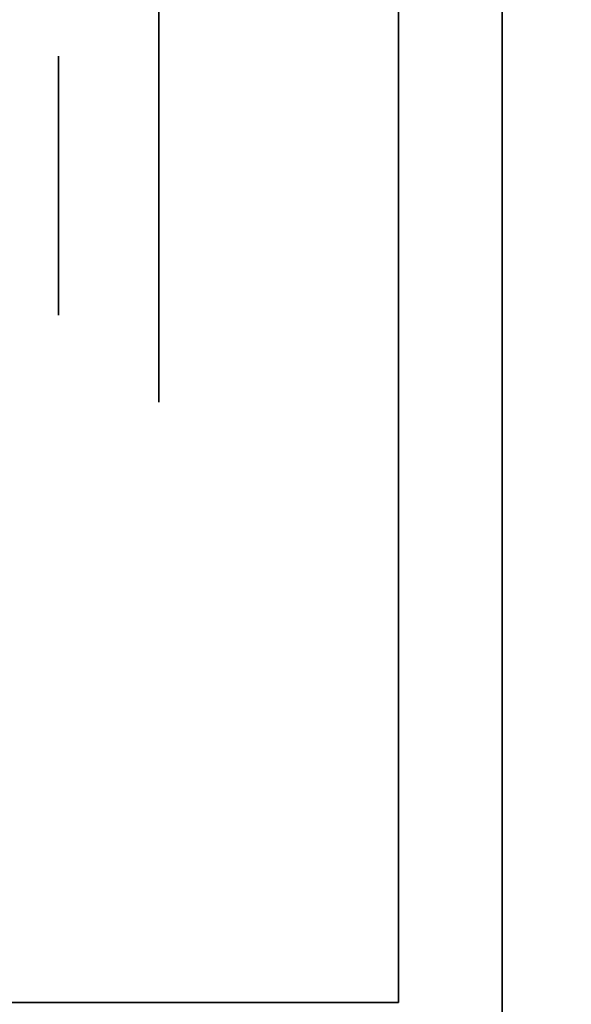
# Model space of a CAD drawing. Extents: x -1299 to -1246.9, y 2743.7 to 2747.9.
# Tile 189 of 1056: x -1293.0331 to -1292.999, y 2744.8428 to 2744.9037. Entities that reach past the tile are written whole.
import ezdxf

# ---------------------------------------------------------------- set-up
doc = ezdxf.new("R2010")
doc.units = 0
doc.header["$LTSCALE"] = 150
doc.header["$MEASUREMENT"] = 0
doc.layers.add('3DFACE_BOLT', color=7, linetype='CONTINUOUS')
doc.layers.add('3DFACE_SHAPE', color=7, linetype='CONTINUOUS')

msp = doc.modelspace()

# ---------------------------------------------------------------- linework, layer by layer
at = {"layer": '3DFACE_BOLT', "color": 1}
for points, invisible_edges in [([(-1293.009719, 2744.906824, 0.138), (-1293.009719, 2744.900136, 0.126417), (-1293.024519, 2744.906824, 0.138)], 14), ([(-1293.024519, 2744.906824, 0.138), (-1293.009719, 2744.900136, 0.126417), (-1293.024519, 2744.900136, 0.126417)], 3), ([(-1293.009719, 2744.900136, 0.149583), (-1293.009719, 2744.906824, 0.138), (-1293.024519, 2744.900136, 0.149583)], 14), ([(-1293.024519, 2744.900136, 0.149583), (-1293.009719, 2744.906824, 0.138), (-1293.024519, 2744.906824, 0.138)], 3), ([(-1293.024519, 2744.906824, 0.138), (-1293.024519, 2744.900136, 0.126417), (-1293.024519, 2744.900136, 0.149583)], 2), ([(-1293.009719, 2744.906824, 0.068), (-1293.009719, 2744.900136, 0.056417), (-1293.024519, 2744.906824, 0.068)], 14), ([(-1293.024519, 2744.906824, 0.068), (-1293.009719, 2744.900136, 0.056417), (-1293.024519, 2744.900136, 0.056417)], 3), ([(-1293.009719, 2744.900136, 0.079583), (-1293.009719, 2744.906824, 0.068), (-1293.024519, 2744.900136, 0.079583)], 14), ([(-1293.024519, 2744.900136, 0.079583), (-1293.009719, 2744.906824, 0.068), (-1293.024519, 2744.906824, 0.068)], 3), ([(-1293.024519, 2744.906824, 0.068), (-1293.024519, 2744.900136, 0.056417), (-1293.024519, 2744.900136, 0.079583)], 2), ([(-1293.009719, 2744.906824, 0.138), (-1293.009719, 2744.900136, 0.149583), (-1293.009719, 2744.900136, 0.126417)], 2), ([(-1293.009719, 2744.906824, 0.068), (-1293.009719, 2744.900136, 0.079583), (-1293.009719, 2744.900136, 0.056417)], 2), ([(-1292.980719, 2744.901449, 0.138), (-1292.980719, 2744.901057, 0.135528), (-1293.030719, 2744.901449, 0.138)], 14), ([(-1293.030719, 2744.901449, 0.138), (-1292.980719, 2744.901057, 0.135528), (-1293.030719, 2744.901057, 0.135528)], 3), ([(-1292.980719, 2744.901057, 0.140472), (-1292.980719, 2744.901449, 0.138), (-1293.030719, 2744.901057, 0.140472)], 14), ([(-1293.030719, 2744.901057, 0.140472), (-1292.980719, 2744.901449, 0.138), (-1293.030719, 2744.901449, 0.138)], 3), ([(-1293.030719, 2744.901449, 0.138), (-1293.030719, 2744.901057, 0.135528), (-1293.030719, 2744.901057, 0.140472)], 2), ([(-1292.980719, 2744.901449, 0.068), (-1292.980719, 2744.901057, 0.065528), (-1293.030719, 2744.901449, 0.068)], 14), ([(-1293.030719, 2744.901449, 0.068), (-1292.980719, 2744.901057, 0.065528), (-1293.030719, 2744.901057, 0.065528)], 3), ([(-1292.980719, 2744.901057, 0.070472), (-1292.980719, 2744.901449, 0.068), (-1293.030719, 2744.901057, 0.070472)], 14), ([(-1293.030719, 2744.901057, 0.070472), (-1292.980719, 2744.901449, 0.068), (-1293.030719, 2744.901449, 0.068)], 3), ([(-1293.030719, 2744.901449, 0.068), (-1293.030719, 2744.901057, 0.065528), (-1293.030719, 2744.901057, 0.070472)], 2), ([(-1292.980719, 2744.901057, 0.135528), (-1292.980719, 2744.899921, 0.133298), (-1293.030719, 2744.901057, 0.135528)], 14), ([(-1293.030719, 2744.901057, 0.135528), (-1292.980719, 2744.899921, 0.133298), (-1293.030719, 2744.899921, 0.133298)], 3), ([(-1292.980719, 2744.899921, 0.142702), (-1292.980719, 2744.901057, 0.140472), (-1293.030719, 2744.899921, 0.142702)], 14), ([(-1293.030719, 2744.899921, 0.142702), (-1292.980719, 2744.901057, 0.140472), (-1293.030719, 2744.901057, 0.140472)], 3), ([(-1293.030719, 2744.901057, 0.135528), (-1293.030719, 2744.899921, 0.133298), (-1293.030719, 2744.901057, 0.140472)], 14), ([(-1293.030719, 2744.901057, 0.140472), (-1293.030719, 2744.899921, 0.133298), (-1293.030719, 2744.899921, 0.142702)], 3), ([(-1292.980719, 2744.901057, 0.065528), (-1292.980719, 2744.899921, 0.063298), (-1293.030719, 2744.901057, 0.065528)], 14), ([(-1293.030719, 2744.901057, 0.065528), (-1292.980719, 2744.899921, 0.063298), (-1293.030719, 2744.899921, 0.063298)], 3), ([(-1292.980719, 2744.899921, 0.072702), (-1292.980719, 2744.901057, 0.070472), (-1293.030719, 2744.899921, 0.072702)], 14), ([(-1293.030719, 2744.899921, 0.072702), (-1292.980719, 2744.901057, 0.070472), (-1293.030719, 2744.901057, 0.070472)], 3), ([(-1293.030719, 2744.901057, 0.065528), (-1293.030719, 2744.899921, 0.063298), (-1293.030719, 2744.901057, 0.070472)], 14), ([(-1293.030719, 2744.901057, 0.070472), (-1293.030719, 2744.899921, 0.063298), (-1293.030719, 2744.899921, 0.072702)], 3), ([(-1292.980719, 2744.899921, 0.133298), (-1292.980719, 2744.898151, 0.131528), (-1293.030719, 2744.899921, 0.133298)], 14), ([(-1293.030719, 2744.899921, 0.133298), (-1292.980719, 2744.898151, 0.131528), (-1293.030719, 2744.898151, 0.131528)], 3), ([(-1292.980719, 2744.898151, 0.144472), (-1292.980719, 2744.899921, 0.142702), (-1293.030719, 2744.898151, 0.144472)], 14), ([(-1293.030719, 2744.898151, 0.144472), (-1292.980719, 2744.899921, 0.142702), (-1293.030719, 2744.899921, 0.142702)], 3), ([(-1293.030719, 2744.899921, 0.133298), (-1293.030719, 2744.898151, 0.131528), (-1293.030719, 2744.899921, 0.142702)], 14), ([(-1293.030719, 2744.899921, 0.142702), (-1293.030719, 2744.898151, 0.131528), (-1293.030719, 2744.898151, 0.144472)], 3), ([(-1292.980719, 2744.899921, 0.063298), (-1292.980719, 2744.898151, 0.061528), (-1293.030719, 2744.899921, 0.063298)], 14), ([(-1293.030719, 2744.899921, 0.063298), (-1292.980719, 2744.898151, 0.061528), (-1293.030719, 2744.898151, 0.061528)], 3), ([(-1292.980719, 2744.898151, 0.074472), (-1292.980719, 2744.899921, 0.072702), (-1293.030719, 2744.898151, 0.074472)], 14), ([(-1293.030719, 2744.898151, 0.074472), (-1292.980719, 2744.899921, 0.072702), (-1293.030719, 2744.899921, 0.072702)], 3), ([(-1293.030719, 2744.899921, 0.063298), (-1293.030719, 2744.898151, 0.061528), (-1293.030719, 2744.899921, 0.072702)], 14), ([(-1293.030719, 2744.899921, 0.072702), (-1293.030719, 2744.898151, 0.061528), (-1293.030719, 2744.898151, 0.074472)], 3), ([(-1293.009719, 2744.900136, 0.126417), (-1293.009719, 2744.886761, 0.126417), (-1293.024519, 2744.900136, 0.126417)], 14), ([(-1293.024519, 2744.900136, 0.126417), (-1293.009719, 2744.886761, 0.126417), (-1293.024519, 2744.886761, 0.126417)], 3), ([(-1293.009719, 2744.886761, 0.149583), (-1293.009719, 2744.900136, 0.149583), (-1293.024519, 2744.886761, 0.149583)], 14), ([(-1293.024519, 2744.886761, 0.149583), (-1293.009719, 2744.900136, 0.149583), (-1293.024519, 2744.900136, 0.149583)], 3), ([(-1293.024519, 2744.900136, 0.126417), (-1293.024519, 2744.886761, 0.126417), (-1293.024519, 2744.900136, 0.149583)], 14), ([(-1293.024519, 2744.900136, 0.149583), (-1293.024519, 2744.886761, 0.126417), (-1293.024519, 2744.886761, 0.149583)], 3), ([(-1293.009719, 2744.900136, 0.056417), (-1293.009719, 2744.886761, 0.056417), (-1293.024519, 2744.900136, 0.056417)], 14), ([(-1293.024519, 2744.900136, 0.056417), (-1293.009719, 2744.886761, 0.056417), (-1293.024519, 2744.886761, 0.056417)], 3), ([(-1293.009719, 2744.886761, 0.079583), (-1293.009719, 2744.900136, 0.079583), (-1293.024519, 2744.886761, 0.079583)], 14), ([(-1293.024519, 2744.886761, 0.079583), (-1293.009719, 2744.900136, 0.079583), (-1293.024519, 2744.900136, 0.079583)], 3), ([(-1293.024519, 2744.900136, 0.056417), (-1293.024519, 2744.886761, 0.056417), (-1293.024519, 2744.900136, 0.079583)], 14), ([(-1293.024519, 2744.900136, 0.079583), (-1293.024519, 2744.886761, 0.056417), (-1293.024519, 2744.886761, 0.079583)], 3), ([(-1293.009719, 2744.900136, 0.149583), (-1293.009719, 2744.886761, 0.149583), (-1293.009719, 2744.900136, 0.126417)], 14), ([(-1293.009719, 2744.900136, 0.126417), (-1293.009719, 2744.886761, 0.149583), (-1293.009719, 2744.886761, 0.126417)], 3), ([(-1293.009719, 2744.900136, 0.079583), (-1293.009719, 2744.886761, 0.079583), (-1293.009719, 2744.900136, 0.056417)], 14), ([(-1293.009719, 2744.900136, 0.056417), (-1293.009719, 2744.886761, 0.079583), (-1293.009719, 2744.886761, 0.056417)], 3), ([(-1292.980719, 2744.898151, 0.131528), (-1292.980719, 2744.895921, 0.130392), (-1293.030719, 2744.898151, 0.131528)], 14), ([(-1293.030719, 2744.898151, 0.131528), (-1292.980719, 2744.895921, 0.130392), (-1293.030719, 2744.895921, 0.130392)], 3), ([(-1292.980719, 2744.895921, 0.145608), (-1292.980719, 2744.898151, 0.144472), (-1293.030719, 2744.895921, 0.145608)], 14), ([(-1293.030719, 2744.895921, 0.145608), (-1292.980719, 2744.898151, 0.144472), (-1293.030719, 2744.898151, 0.144472)], 3), ([(-1293.030719, 2744.898151, 0.131528), (-1293.030719, 2744.895921, 0.130392), (-1293.030719, 2744.898151, 0.144472)], 14), ([(-1293.030719, 2744.898151, 0.144472), (-1293.030719, 2744.895921, 0.130392), (-1293.030719, 2744.895921, 0.145608)], 3), ([(-1292.980719, 2744.898151, 0.061528), (-1292.980719, 2744.895921, 0.060392), (-1293.030719, 2744.898151, 0.061528)], 14), ([(-1293.030719, 2744.898151, 0.061528), (-1292.980719, 2744.895921, 0.060392), (-1293.030719, 2744.895921, 0.060392)], 3), ([(-1292.980719, 2744.895921, 0.075608), (-1292.980719, 2744.898151, 0.074472), (-1293.030719, 2744.895921, 0.075608)], 14), ([(-1293.030719, 2744.895921, 0.075608), (-1292.980719, 2744.898151, 0.074472), (-1293.030719, 2744.898151, 0.074472)], 3), ([(-1293.030719, 2744.898151, 0.061528), (-1293.030719, 2744.895921, 0.060392), (-1293.030719, 2744.898151, 0.074472)], 14), ([(-1293.030719, 2744.898151, 0.074472), (-1293.030719, 2744.895921, 0.060392), (-1293.030719, 2744.895921, 0.075608)], 3), ([(-1292.980719, 2744.895921, 0.130392), (-1292.980719, 2744.893449, 0.13), (-1293.030719, 2744.895921, 0.130392)], 14), ([(-1293.030719, 2744.895921, 0.130392), (-1292.980719, 2744.893449, 0.13), (-1293.030719, 2744.893449, 0.13)], 3), ([(-1292.980719, 2744.893449, 0.146), (-1292.980719, 2744.895921, 0.145608), (-1293.030719, 2744.893449, 0.146)], 14), ([(-1293.030719, 2744.893449, 0.146), (-1292.980719, 2744.895921, 0.145608), (-1293.030719, 2744.895921, 0.145608)], 3), ([(-1293.030719, 2744.895921, 0.130392), (-1293.030719, 2744.893449, 0.13), (-1293.030719, 2744.895921, 0.145608)], 14), ([(-1293.030719, 2744.895921, 0.145608), (-1293.030719, 2744.893449, 0.13), (-1293.030719, 2744.893449, 0.146)], 3), ([(-1292.980719, 2744.895921, 0.060392), (-1292.980719, 2744.893449, 0.06), (-1293.030719, 2744.895921, 0.060392)], 14), ([(-1293.030719, 2744.895921, 0.060392), (-1292.980719, 2744.893449, 0.06), (-1293.030719, 2744.893449, 0.06)], 3), ([(-1292.980719, 2744.893449, 0.076), (-1292.980719, 2744.895921, 0.075608), (-1293.030719, 2744.893449, 0.076)], 14), ([(-1293.030719, 2744.893449, 0.076), (-1292.980719, 2744.895921, 0.075608), (-1293.030719, 2744.895921, 0.075608)], 3), ([(-1293.030719, 2744.895921, 0.060392), (-1293.030719, 2744.893449, 0.06), (-1293.030719, 2744.895921, 0.075608)], 14), ([(-1293.030719, 2744.895921, 0.075608), (-1293.030719, 2744.893449, 0.06), (-1293.030719, 2744.893449, 0.076)], 3), ([(-1292.980719, 2744.893449, 0.13), (-1292.980719, 2744.890976, 0.130392), (-1293.030719, 2744.893449, 0.13)], 14), ([(-1293.030719, 2744.893449, 0.13), (-1292.980719, 2744.890976, 0.130392), (-1293.030719, 2744.890976, 0.130392)], 3), ([(-1292.980719, 2744.890976, 0.145608), (-1292.980719, 2744.893449, 0.146), (-1293.030719, 2744.890976, 0.145608)], 14), ([(-1293.030719, 2744.890976, 0.145608), (-1292.980719, 2744.893449, 0.146), (-1293.030719, 2744.893449, 0.146)], 3), ([(-1293.030719, 2744.893449, 0.13), (-1293.030719, 2744.890976, 0.130392), (-1293.030719, 2744.893449, 0.146)], 14), ([(-1293.030719, 2744.893449, 0.146), (-1293.030719, 2744.890976, 0.130392), (-1293.030719, 2744.890976, 0.145608)], 3), ([(-1292.980719, 2744.893449, 0.06), (-1292.980719, 2744.890976, 0.060392), (-1293.030719, 2744.893449, 0.06)], 14), ([(-1293.030719, 2744.893449, 0.06), (-1292.980719, 2744.890976, 0.060392), (-1293.030719, 2744.890976, 0.060392)], 3), ([(-1292.980719, 2744.890976, 0.075608), (-1292.980719, 2744.893449, 0.076), (-1293.030719, 2744.890976, 0.075608)], 14), ([(-1293.030719, 2744.890976, 0.075608), (-1292.980719, 2744.893449, 0.076), (-1293.030719, 2744.893449, 0.076)], 3), ([(-1293.030719, 2744.893449, 0.06), (-1293.030719, 2744.890976, 0.060392), (-1293.030719, 2744.893449, 0.076)], 14), ([(-1293.030719, 2744.893449, 0.076), (-1293.030719, 2744.890976, 0.060392), (-1293.030719, 2744.890976, 0.075608)], 3), ([(-1292.980719, 2744.890976, 0.130392), (-1292.980719, 2744.888746, 0.131528), (-1293.030719, 2744.890976, 0.130392)], 14), ([(-1293.030719, 2744.890976, 0.130392), (-1292.980719, 2744.888746, 0.131528), (-1293.030719, 2744.888746, 0.131528)], 3), ([(-1292.980719, 2744.888746, 0.144472), (-1292.980719, 2744.890976, 0.145608), (-1293.030719, 2744.888746, 0.144472)], 14), ([(-1293.030719, 2744.888746, 0.144472), (-1292.980719, 2744.890976, 0.145608), (-1293.030719, 2744.890976, 0.145608)], 3), ([(-1293.030719, 2744.890976, 0.130392), (-1293.030719, 2744.888746, 0.131528), (-1293.030719, 2744.890976, 0.145608)], 14), ([(-1293.030719, 2744.890976, 0.145608), (-1293.030719, 2744.888746, 0.131528), (-1293.030719, 2744.888746, 0.144472)], 3), ([(-1292.980719, 2744.890976, 0.060392), (-1292.980719, 2744.888746, 0.061528), (-1293.030719, 2744.890976, 0.060392)], 14), ([(-1293.030719, 2744.890976, 0.060392), (-1292.980719, 2744.888746, 0.061528), (-1293.030719, 2744.888746, 0.061528)], 3), ([(-1292.980719, 2744.888746, 0.074472), (-1292.980719, 2744.890976, 0.075608), (-1293.030719, 2744.888746, 0.074472)], 14), ([(-1293.030719, 2744.888746, 0.074472), (-1292.980719, 2744.890976, 0.075608), (-1293.030719, 2744.890976, 0.075608)], 3), ([(-1293.030719, 2744.890976, 0.060392), (-1293.030719, 2744.888746, 0.061528), (-1293.030719, 2744.890976, 0.075608)], 14), ([(-1293.030719, 2744.890976, 0.075608), (-1293.030719, 2744.888746, 0.061528), (-1293.030719, 2744.888746, 0.074472)], 3), ([(-1292.980719, 2744.888746, 0.131528), (-1292.980719, 2744.886976, 0.133298), (-1293.030719, 2744.888746, 0.131528)], 14), ([(-1293.030719, 2744.888746, 0.131528), (-1292.980719, 2744.886976, 0.133298), (-1293.030719, 2744.886976, 0.133298)], 3), ([(-1292.980719, 2744.886976, 0.142702), (-1292.980719, 2744.888746, 0.144472), (-1293.030719, 2744.886976, 0.142702)], 14), ([(-1293.030719, 2744.886976, 0.142702), (-1292.980719, 2744.888746, 0.144472), (-1293.030719, 2744.888746, 0.144472)], 3), ([(-1293.030719, 2744.888746, 0.131528), (-1293.030719, 2744.886976, 0.133298), (-1293.030719, 2744.888746, 0.144472)], 14), ([(-1293.030719, 2744.888746, 0.144472), (-1293.030719, 2744.886976, 0.133298), (-1293.030719, 2744.886976, 0.142702)], 3), ([(-1292.980719, 2744.888746, 0.061528), (-1292.980719, 2744.886976, 0.063298), (-1293.030719, 2744.888746, 0.061528)], 14), ([(-1293.030719, 2744.888746, 0.061528), (-1292.980719, 2744.886976, 0.063298), (-1293.030719, 2744.886976, 0.063298)], 3), ([(-1292.980719, 2744.886976, 0.072702), (-1292.980719, 2744.888746, 0.074472), (-1293.030719, 2744.886976, 0.072702)], 14), ([(-1293.030719, 2744.886976, 0.072702), (-1292.980719, 2744.888746, 0.074472), (-1293.030719, 2744.888746, 0.074472)], 3), ([(-1293.030719, 2744.888746, 0.061528), (-1293.030719, 2744.886976, 0.063298), (-1293.030719, 2744.888746, 0.074472)], 14), ([(-1293.030719, 2744.888746, 0.074472), (-1293.030719, 2744.886976, 0.063298), (-1293.030719, 2744.886976, 0.072702)], 3), ([(-1292.980719, 2744.886976, 0.133298), (-1292.980719, 2744.88584, 0.135528), (-1293.030719, 2744.886976, 0.133298)], 14), ([(-1293.030719, 2744.886976, 0.133298), (-1292.980719, 2744.88584, 0.135528), (-1293.030719, 2744.88584, 0.135528)], 3), ([(-1292.980719, 2744.88584, 0.140472), (-1292.980719, 2744.886976, 0.142702), (-1293.030719, 2744.88584, 0.140472)], 14), ([(-1293.030719, 2744.88584, 0.140472), (-1292.980719, 2744.886976, 0.142702), (-1293.030719, 2744.886976, 0.142702)], 3), ([(-1293.030719, 2744.886976, 0.133298), (-1293.030719, 2744.88584, 0.135528), (-1293.030719, 2744.886976, 0.142702)], 14), ([(-1293.030719, 2744.886976, 0.142702), (-1293.030719, 2744.88584, 0.135528), (-1293.030719, 2744.88584, 0.140472)], 3), ([(-1292.980719, 2744.886976, 0.063298), (-1292.980719, 2744.88584, 0.065528), (-1293.030719, 2744.886976, 0.063298)], 14), ([(-1293.030719, 2744.886976, 0.063298), (-1292.980719, 2744.88584, 0.065528), (-1293.030719, 2744.88584, 0.065528)], 3), ([(-1292.980719, 2744.88584, 0.070472), (-1292.980719, 2744.886976, 0.072702), (-1293.030719, 2744.88584, 0.070472)], 14), ([(-1293.030719, 2744.88584, 0.070472), (-1292.980719, 2744.886976, 0.072702), (-1293.030719, 2744.886976, 0.072702)], 3), ([(-1293.030719, 2744.886976, 0.063298), (-1293.030719, 2744.88584, 0.065528), (-1293.030719, 2744.886976, 0.072702)], 14), ([(-1293.030719, 2744.886976, 0.072702), (-1293.030719, 2744.88584, 0.065528), (-1293.030719, 2744.88584, 0.070472)], 3), ([(-1293.009719, 2744.886761, 0.126417), (-1293.009719, 2744.880074, 0.138), (-1293.024519, 2744.886761, 0.126417)], 14), ([(-1293.024519, 2744.886761, 0.126417), (-1293.009719, 2744.880074, 0.138), (-1293.024519, 2744.880074, 0.138)], 3), ([(-1293.009719, 2744.880074, 0.138), (-1293.009719, 2744.886761, 0.149583), (-1293.024519, 2744.880074, 0.138)], 14), ([(-1293.024519, 2744.880074, 0.138), (-1293.009719, 2744.886761, 0.149583), (-1293.024519, 2744.886761, 0.149583)], 3), ([(-1293.024519, 2744.886761, 0.126417), (-1293.024519, 2744.880074, 0.138), (-1293.024519, 2744.886761, 0.149583)], 12), ([(-1293.009719, 2744.886761, 0.056417), (-1293.009719, 2744.880074, 0.068), (-1293.024519, 2744.886761, 0.056417)], 14), ([(-1293.024519, 2744.886761, 0.056417), (-1293.009719, 2744.880074, 0.068), (-1293.024519, 2744.880074, 0.068)], 3), ([(-1293.009719, 2744.880074, 0.068), (-1293.009719, 2744.886761, 0.079583), (-1293.024519, 2744.880074, 0.068)], 14), ([(-1293.024519, 2744.880074, 0.068), (-1293.009719, 2744.886761, 0.079583), (-1293.024519, 2744.886761, 0.079583)], 3), ([(-1293.024519, 2744.886761, 0.056417), (-1293.024519, 2744.880074, 0.068), (-1293.024519, 2744.886761, 0.079583)], 12), ([(-1293.009719, 2744.886761, 0.149583), (-1293.009719, 2744.880074, 0.138), (-1293.009719, 2744.886761, 0.126417)], 12), ([(-1293.009719, 2744.886761, 0.079583), (-1293.009719, 2744.880074, 0.068), (-1293.009719, 2744.886761, 0.056417)], 12), ([(-1292.980719, 2744.88584, 0.135528), (-1292.980719, 2744.885449, 0.138), (-1293.030719, 2744.88584, 0.135528)], 14), ([(-1293.030719, 2744.88584, 0.135528), (-1292.980719, 2744.885449, 0.138), (-1293.030719, 2744.885449, 0.138)], 3), ([(-1292.980719, 2744.885449, 0.138), (-1292.980719, 2744.88584, 0.140472), (-1293.030719, 2744.885449, 0.138)], 14), ([(-1293.030719, 2744.885449, 0.138), (-1292.980719, 2744.88584, 0.140472), (-1293.030719, 2744.88584, 0.140472)], 3), ([(-1293.030719, 2744.88584, 0.135528), (-1293.030719, 2744.885449, 0.138), (-1293.030719, 2744.88584, 0.140472)], 12), ([(-1292.980719, 2744.88584, 0.065528), (-1292.980719, 2744.885449, 0.068), (-1293.030719, 2744.88584, 0.065528)], 14), ([(-1293.030719, 2744.88584, 0.065528), (-1292.980719, 2744.885449, 0.068), (-1293.030719, 2744.885449, 0.068)], 3), ([(-1292.980719, 2744.885449, 0.068), (-1292.980719, 2744.88584, 0.070472), (-1293.030719, 2744.885449, 0.068)], 14), ([(-1293.030719, 2744.885449, 0.068), (-1292.980719, 2744.88584, 0.070472), (-1293.030719, 2744.88584, 0.070472)], 3), ([(-1293.030719, 2744.88584, 0.065528), (-1293.030719, 2744.885449, 0.068), (-1293.030719, 2744.88584, 0.070472)], 12)]:
    msp.add_3dface(points, dxfattribs=dict(at, invisible_edges=invisible_edges))
at = {"layer": '3DFACE_SHAPE', "color": 13}
for points, invisible_edges in [([(-1293.009719, 2744.893449, 0.033), (-1293.009719, 2744.899459, 0.06199), (-1293.009719, 2744.925549, 0.033)], 15), ([(-1293.009719, 2744.899459, 0.06199), (-1293.009719, 2744.901949, 0.068), (-1293.009719, 2744.925549, 0.033)], 14), ([(-1293.009719, 2744.925549, 0.033), (-1293.009719, 2744.901949, 0.068), (-1293.009719, 2744.899459, 0.07401)], 13), ([(-1293.009719, 2744.899459, 0.07401), (-1293.009719, 2744.901949, 0.138), (-1293.009719, 2744.925549, 0.033)], 15), ([(-1293.009719, 2744.901949, 0.138), (-1293.009719, 2744.925549, 0.173), (-1293.009719, 2744.925549, 0.033)], 13), ([(-1293.009719, 2744.901949, 0.138), (-1293.009719, 2744.899459, 0.14401), (-1293.009719, 2744.925549, 0.173)], 14), ([(-1293.009719, 2744.899459, 0.14401), (-1293.009719, 2744.893449, 0.1465), (-1293.009719, 2744.925549, 0.173)], 14), ([(-1293.009719, 2744.925549, 0.173), (-1293.009719, 2744.893449, 0.1465), (-1293.009719, 2744.887438, 0.14401)], 13), ([(-1293.009719, 2744.925549, 0.173), (-1293.009719, 2744.887438, 0.14401), (-1293.009719, 2744.842949, 0.173)], 3), ([(-1293.003319, 2744.836549, 0.033), (-1293.009719, 2744.893449, 0.033), (-1293.003319, 2744.925549, 0.033)], 3), ([(-1293.009719, 2744.893449, 0.033), (-1293.009719, 2744.925549, 0.033), (-1293.003319, 2744.925549, 0.033)], 12), ([(-1293.009719, 2744.925549, 0.173), (-1293.009719, 2744.842949, 0.173), (-1293.003319, 2744.925549, 0.173)], 2), ([(-1293.003319, 2744.925549, 0.173), (-1293.009719, 2744.842949, 0.173), (-1293.003319, 2744.836549, 0.173)], 3), ([(-1293.003319, 2744.901949, 0.068), (-1293.003319, 2744.899459, 0.06199), (-1293.003319, 2744.925549, 0.068)], 14), ([(-1293.003319, 2744.899459, 0.06199), (-1293.003319, 2744.893449, 0.0595), (-1293.003319, 2744.925549, 0.068)], 14), ([(-1293.003319, 2744.925549, 0.068), (-1293.003319, 2744.893449, 0.0595), (-1293.003319, 2744.925549, 0.033)], 15), ([(-1293.003319, 2744.893449, 0.0595), (-1293.003319, 2744.887438, 0.06199), (-1293.003319, 2744.925549, 0.033)], 14), ([(-1293.003319, 2744.925549, 0.033), (-1293.003319, 2744.887438, 0.06199), (-1293.003319, 2744.836549, 0.033)], 3), ([(-1293.003319, 2744.836549, 0.173), (-1293.003319, 2744.899459, 0.14401), (-1293.003319, 2744.925549, 0.173)], 3), ([(-1293.003319, 2744.899459, 0.14401), (-1293.003319, 2744.925549, 0.138), (-1293.003319, 2744.925549, 0.173)], 13), ([(-1293.003319, 2744.899459, 0.14401), (-1293.003319, 2744.901949, 0.138), (-1293.003319, 2744.925549, 0.138)], 14), ([(-1293.003319, 2744.901949, 0.068), (-1293.003319, 2744.925549, 0.068), (-1293.003319, 2744.899459, 0.13199)], 15), ([(-1293.003319, 2744.899459, 0.13199), (-1293.003319, 2744.925549, 0.068), (-1293.003319, 2744.901949, 0.138)], 3), ([(-1293.003319, 2744.925549, 0.068), (-1293.003319, 2744.925549, 0.138), (-1293.003319, 2744.901949, 0.138)], 14), ([(-1293.009719, 2744.899459, 0.13199), (-1293.009719, 2744.901949, 0.138), (-1293.009719, 2744.899459, 0.07401)], 14), ([(-1293.009719, 2744.899459, 0.13199), (-1293.003319, 2744.899459, 0.13199), (-1293.009719, 2744.901949, 0.138)], 3), ([(-1293.003319, 2744.899459, 0.13199), (-1293.003319, 2744.901949, 0.138), (-1293.009719, 2744.901949, 0.138)], 14), ([(-1293.009719, 2744.901949, 0.138), (-1293.003319, 2744.901949, 0.138), (-1293.009719, 2744.899459, 0.14401)], 3), ([(-1293.003319, 2744.901949, 0.138), (-1293.003319, 2744.899459, 0.14401), (-1293.009719, 2744.899459, 0.14401)], 14), ([(-1293.009719, 2744.899459, 0.06199), (-1293.003319, 2744.899459, 0.06199), (-1293.009719, 2744.901949, 0.068)], 3), ([(-1293.003319, 2744.899459, 0.06199), (-1293.003319, 2744.901949, 0.068), (-1293.009719, 2744.901949, 0.068)], 14), ([(-1293.009719, 2744.901949, 0.068), (-1293.003319, 2744.901949, 0.068), (-1293.009719, 2744.899459, 0.07401)], 3), ([(-1293.003319, 2744.901949, 0.068), (-1293.003319, 2744.899459, 0.07401), (-1293.009719, 2744.899459, 0.07401)], 14), ([(-1293.003319, 2744.899459, 0.07401), (-1293.003319, 2744.901949, 0.068), (-1293.003319, 2744.899459, 0.13199)], 14), ([(-1293.009719, 2744.893449, 0.0595), (-1293.009719, 2744.899459, 0.06199), (-1293.009719, 2744.893449, 0.033)], 14), ([(-1293.009719, 2744.893449, 0.1295), (-1293.009719, 2744.899459, 0.13199), (-1293.009719, 2744.893449, 0.0765)], 14), ([(-1293.009719, 2744.893449, 0.0765), (-1293.009719, 2744.899459, 0.13199), (-1293.009719, 2744.899459, 0.07401)], 3), ([(-1293.009719, 2744.899459, 0.14401), (-1293.003319, 2744.899459, 0.14401), (-1293.009719, 2744.893449, 0.1465)], 3), ([(-1293.003319, 2744.899459, 0.14401), (-1293.003319, 2744.893449, 0.1465), (-1293.009719, 2744.893449, 0.1465)], 14), ([(-1293.009719, 2744.893449, 0.1295), (-1293.003319, 2744.893449, 0.1295), (-1293.009719, 2744.899459, 0.13199)], 3), ([(-1293.003319, 2744.893449, 0.1295), (-1293.003319, 2744.899459, 0.13199), (-1293.009719, 2744.899459, 0.13199)], 14), ([(-1293.009719, 2744.899459, 0.07401), (-1293.003319, 2744.899459, 0.07401), (-1293.009719, 2744.893449, 0.0765)], 3), ([(-1293.003319, 2744.899459, 0.07401), (-1293.003319, 2744.893449, 0.0765), (-1293.009719, 2744.893449, 0.0765)], 14), ([(-1293.009719, 2744.893449, 0.0595), (-1293.003319, 2744.893449, 0.0595), (-1293.009719, 2744.899459, 0.06199)], 3), ([(-1293.003319, 2744.893449, 0.0595), (-1293.003319, 2744.899459, 0.06199), (-1293.009719, 2744.899459, 0.06199)], 14), ([(-1293.003319, 2744.893449, 0.1465), (-1293.003319, 2744.899459, 0.14401), (-1293.003319, 2744.836549, 0.173)], 14), ([(-1293.003319, 2744.899459, 0.13199), (-1293.003319, 2744.893449, 0.1295), (-1293.003319, 2744.899459, 0.07401)], 14), ([(-1293.003319, 2744.893449, 0.1295), (-1293.003319, 2744.893449, 0.0765), (-1293.003319, 2744.899459, 0.07401)], 13), ([(-1293.009719, 2744.842949, 0.033), (-1293.009719, 2744.887438, 0.06199), (-1293.009719, 2744.893449, 0.033)], 3), ([(-1293.009719, 2744.887438, 0.06199), (-1293.009719, 2744.893449, 0.0595), (-1293.009719, 2744.893449, 0.033)], 14), ([(-1293.009719, 2744.887438, 0.13199), (-1293.009719, 2744.893449, 0.1295), (-1293.009719, 2744.887438, 0.07401)], 14), ([(-1293.009719, 2744.887438, 0.07401), (-1293.009719, 2744.893449, 0.1295), (-1293.009719, 2744.893449, 0.0765)], 3), ([(-1293.009719, 2744.893449, 0.1465), (-1293.003319, 2744.893449, 0.1465), (-1293.009719, 2744.887438, 0.14401)], 3), ([(-1293.003319, 2744.893449, 0.1465), (-1293.003319, 2744.887438, 0.14401), (-1293.009719, 2744.887438, 0.14401)], 14), ([(-1293.009719, 2744.887438, 0.13199), (-1293.003319, 2744.887438, 0.13199), (-1293.009719, 2744.893449, 0.1295)], 3), ([(-1293.003319, 2744.887438, 0.13199), (-1293.003319, 2744.893449, 0.1295), (-1293.009719, 2744.893449, 0.1295)], 14), ([(-1293.009719, 2744.893449, 0.0765), (-1293.003319, 2744.893449, 0.0765), (-1293.009719, 2744.887438, 0.07401)], 3), ([(-1293.003319, 2744.893449, 0.0765), (-1293.003319, 2744.887438, 0.07401), (-1293.009719, 2744.887438, 0.07401)], 14), ([(-1293.009719, 2744.887438, 0.06199), (-1293.003319, 2744.887438, 0.06199), (-1293.009719, 2744.893449, 0.0595)], 3), ([(-1293.003319, 2744.887438, 0.06199), (-1293.003319, 2744.893449, 0.0595), (-1293.009719, 2744.893449, 0.0595)], 14), ([(-1293.009719, 2744.842949, 0.033), (-1293.009719, 2744.893449, 0.033), (-1293.003319, 2744.836549, 0.033)], 14), ([(-1293.003319, 2744.893449, 0.1295), (-1293.003319, 2744.887438, 0.13199), (-1293.003319, 2744.893449, 0.0765)], 14), ([(-1293.003319, 2744.887438, 0.13199), (-1293.003319, 2744.884949, 0.138), (-1293.003319, 2744.893449, 0.0765)], 14), ([(-1293.003319, 2744.893449, 0.0765), (-1293.003319, 2744.884949, 0.138), (-1293.003319, 2744.887438, 0.07401)], 3), ([(-1293.003319, 2744.893449, 0.1465), (-1293.003319, 2744.836549, 0.138), (-1293.003319, 2744.887438, 0.14401)], 3), ([(-1293.003319, 2744.836549, 0.138), (-1293.003319, 2744.893449, 0.1465), (-1293.003319, 2744.836549, 0.173)], 3), ([(-1293.009719, 2744.887438, 0.14401), (-1293.009719, 2744.884949, 0.138), (-1293.009719, 2744.842949, 0.173)], 14), ([(-1293.009719, 2744.842949, 0.173), (-1293.009719, 2744.884949, 0.138), (-1293.009719, 2744.887438, 0.13199)], 13), ([(-1293.009719, 2744.887438, 0.07401), (-1293.009719, 2744.884949, 0.068), (-1293.009719, 2744.887438, 0.13199)], 14), ([(-1293.009719, 2744.887438, 0.13199), (-1293.009719, 2744.884949, 0.068), (-1293.009719, 2744.842949, 0.173)], 15), ([(-1293.009719, 2744.884949, 0.068), (-1293.009719, 2744.887438, 0.06199), (-1293.009719, 2744.842949, 0.033)], 14), ([(-1293.009719, 2744.887438, 0.14401), (-1293.003319, 2744.887438, 0.14401), (-1293.009719, 2744.884949, 0.138)], 3), ([(-1293.003319, 2744.887438, 0.14401), (-1293.003319, 2744.884949, 0.138), (-1293.009719, 2744.884949, 0.138)], 14), ([(-1293.009719, 2744.884949, 0.138), (-1293.003319, 2744.884949, 0.138), (-1293.009719, 2744.887438, 0.13199)], 3), ([(-1293.003319, 2744.884949, 0.138), (-1293.003319, 2744.887438, 0.13199), (-1293.009719, 2744.887438, 0.13199)], 14), ([(-1293.009719, 2744.887438, 0.07401), (-1293.003319, 2744.887438, 0.07401), (-1293.009719, 2744.884949, 0.068)], 3), ([(-1293.003319, 2744.887438, 0.07401), (-1293.003319, 2744.884949, 0.068), (-1293.009719, 2744.884949, 0.068)], 14), ([(-1293.009719, 2744.884949, 0.068), (-1293.003319, 2744.884949, 0.068), (-1293.009719, 2744.887438, 0.06199)], 3), ([(-1293.003319, 2744.884949, 0.068), (-1293.003319, 2744.887438, 0.06199), (-1293.009719, 2744.887438, 0.06199)], 14), ([(-1293.003319, 2744.887438, 0.06199), (-1293.003319, 2744.836549, 0.068), (-1293.003319, 2744.836549, 0.033)], 13), ([(-1293.003319, 2744.887438, 0.06199), (-1293.003319, 2744.884949, 0.068), (-1293.003319, 2744.836549, 0.068)], 14), ([(-1293.003319, 2744.884949, 0.068), (-1293.003319, 2744.887438, 0.07401), (-1293.003319, 2744.836549, 0.068)], 14), ([(-1293.003319, 2744.884949, 0.138), (-1293.003319, 2744.836549, 0.068), (-1293.003319, 2744.887438, 0.07401)], 15), ([(-1293.003319, 2744.887438, 0.14401), (-1293.003319, 2744.836549, 0.138), (-1293.003319, 2744.884949, 0.138)], 3), ([(-1293.009719, 2744.884949, 0.068), (-1293.009719, 2744.842949, 0.033), (-1293.009719, 2744.842949, 0.173)], 13), ([(-1293.003319, 2744.836549, 0.138), (-1293.003319, 2744.836549, 0.068), (-1293.003319, 2744.884949, 0.138)], 14), ([(-1293.057308, 2744.842949, 0.14401), (-1293.092319, 2744.842949, 0.173), (-1293.009719, 2744.842949, 0.173)], 13), ([(-1293.063319, 2744.842949, 0.033), (-1293.009719, 2744.842949, 0.033), (-1293.092319, 2744.836549, 0.033)], 14), ([(-1293.092319, 2744.836549, 0.033), (-1293.009719, 2744.842949, 0.033), (-1293.003319, 2744.836549, 0.033)], 3), ([(-1293.009719, 2744.842949, 0.173), (-1293.092319, 2744.836549, 0.173), (-1293.003319, 2744.836549, 0.173)], 13), ([(-1293.009719, 2744.842949, 0.173), (-1293.092319, 2744.842949, 0.173), (-1293.092319, 2744.836549, 0.173)], 12), ([(-1293.063319, 2744.842949, 0.033), (-1293.057308, 2744.842949, 0.06199), (-1293.009719, 2744.842949, 0.033)], 15), ([(-1293.057308, 2744.842949, 0.06199), (-1293.054819, 2744.842949, 0.068), (-1293.009719, 2744.842949, 0.033)], 14), ([(-1293.009719, 2744.842949, 0.033), (-1293.054819, 2744.842949, 0.068), (-1293.057308, 2744.842949, 0.07401)], 13), ([(-1293.057308, 2744.842949, 0.07401), (-1293.054819, 2744.842949, 0.138), (-1293.009719, 2744.842949, 0.033)], 15), ([(-1293.054819, 2744.842949, 0.138), (-1293.057308, 2744.842949, 0.14401), (-1293.009719, 2744.842949, 0.033)], 14), ([(-1293.009719, 2744.842949, 0.033), (-1293.057308, 2744.842949, 0.14401), (-1293.009719, 2744.842949, 0.173)], 3)]:
    msp.add_3dface(points, dxfattribs=dict(at, invisible_edges=invisible_edges))

doc.saveas('drawing.dxf')
